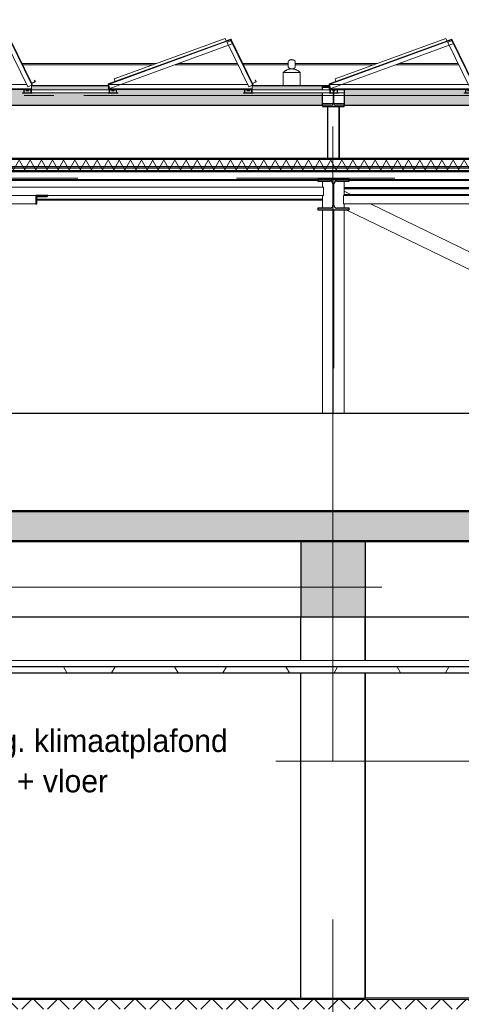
# Model space of a CAD drawing. Extents: x 50445 to 145605, y -10968 to 41989.
# Tile 314 of 338: x 116096 to 119762, y 15637 to 23803. Entities that reach past the tile are written whole.
import ezdxf

# ---------------------------------------------------------------- set-up
doc = ezdxf.new("R2010")
doc.units = 0
doc.header["$LTSCALE"] = 414.30304
doc.header["$MEASUREMENT"] = 0
for name, pattern in [('B0204', [6.8, 5, -0.6, 0.6, -0.6]), ('gestippeld', [6.35, 3.175, -3.175]), ('gestippeld_2_', [6.35, 3.175, -3.175]), ('stramien', [22.225, 12.7, -3.175, 3.175, -3.175])]:
    doc.linetypes.add(name, pattern=pattern)
doc.layers.get('0').update_dxf_attribs({"linetype": 'CONTINUOUS'})
for name, color, linetype, lineweight in [('A-CLNG-IDEN', 6, 'CONTINUOUS', 18), ('A-CLNG-PATT', 5, 'CONTINUOUS', 25), ('A-CLNG-SUSP', 5, 'CONTINUOUS', 25), ('A-DETL', 5, 'CONTINUOUS', 18), ('A-DETL-LLIN', 3, 'CONTINUOUS', 18), ('A-EQPM', 6, 'CONTINUOUS', 18), ('A-FLOR-OTLN', 6, 'CONTINUOUS', 18), ('A-FLOR-OVHD', 8, 'gestippeld_2_', 18), ('A-FLOR-PATT', 8, 'CONTINUOUS', 50), ('A-GENM', 6, 'CONTINUOUS', 18), ('A-ROOF', 4, 'CONTINUOUS', 18), ('A-ROOF-PATT', 8, 'CONTINUOUS', 18), ('E-EQPM', 4, 'CONTINUOUS', 18), ('I-WALL', 2, 'CONTINUOUS', 25), ('S-BEAM', 4, 'CONTINUOUS', 18), ('S-COLS', 6, 'CONTINUOUS', 18), ('S-COLS-HIDN', 5, 'gestippeld_2_', 18), ('S-GRID', 1, 'CONTINUOUS', 18)]:
    doc.layers.add(name, color=color, linetype=linetype, lineweight=lineweight)
doc.styles.add('Frutiger', font='txt', dxfattribs={"height": 186.571782})

# ---------------------------------------------------------------- blocks, each defined once
blk = doc.blocks.new('28_3B_staal - balk - IPE - IPE100-2490579-plotview doorsnede C C  -  1 op 100')
at = {"layer": 'S-BEAM', "lineweight": 25}
for p, q in [((23481.7, 21741.6), (21110.8, 21741.6)), ((21110.8, 21735.9), (23481.7, 21735.9)), ((24059.8, 21647.3), (26430.8, 21647.3)), ((24059.8, 21641.6), (26430.8, 21641.6))]:
    blk.add_line(p, q, dxfattribs=at)
blk = doc.blocks.new('27_KU_isolatie dak techniekruimte - 27_KU_isolatie dak techniekruimte-2506214-plotview doorsnede C C  -  1 op 100')
at = {"layer": 'A-ROOF-PATT'}
h = blk.add_hatch(dxfattribs=at)
h.set_pattern_fill('FP_16', color=256, style=0, pattern_type=2)
h.set_pattern_definition([(60, (33645.57, 9437.6), (-46.18203, 80.01037), []), (120, (33737.97, 9437.6), (-92.38203, 0.01037), [])])
h.paths.add_polyline_path([(48562.9, 21880.2), (48626.6, 21880.2), (48626.6, 21980.2), (20906.6, 21980.2), (20906.6, 21880.2), (48284.6, 21880.2)], flags=0)
at = {"layer": 'A-ROOF', "lineweight": 50}
for p, q in [((48626.6, 21980.2), (20906.6, 21980.2)), ((20906.6, 21880.2), (48626.6, 21880.2))]:
    blk.add_line(p, q, dxfattribs=at)
blk = doc.blocks.new('63_KU_standaard rij zonnepanelen - Type-V47-plotview doorsnede C C  -  1 op 100')
at = {"layer": 'A-GENM'}
for p, q in [((20166.1, 22972.3), (19151.2, 22603)), ((19152.9, 22598.3), (20167.8, 22967.6)), ((20138.5, 22947.3), (20140.7, 22948.4)), ((20138.5, 22947.3), (20318.2, 22578.8)), ((20140.7, 22948.4), (20167.2, 22961.3)), ((20166.1, 22972.3), (20166.7, 22970.5)), ((20166.7, 22970.5), (20167.8, 22967.6)), ((20167.2, 22961.3), (20169.9, 22962.6)), ((20167.8, 22967.6), (20168.8, 22964.8)), ((20168.8, 22964.8), (20169.6, 22962.5)), ((20169.9, 22962.6), (20172.6, 22963.9)), ((20169.9, 22962.6), (20349.7, 22594.1)), ((20172.6, 22963.9), (20174.4, 22964.8)), ((20354.1, 22596.3), (20174.4, 22964.8)), ((19164.9, 22565.4), (20179.7, 22934.7)), ((19151.9, 22601.1), (19151.2, 22603)), ((19152.9, 22598.3), (19151.9, 22601.1)), ((19153.9, 22595.4), (19152.9, 22598.3)), ((20309.4, 22597), (19153.3, 22597)), ((19153.3, 22594.5), (19153.3, 22596.9)), ((19153.3, 22565), (19153.3, 22594.5)), ((19153.3, 22562), (19153.3, 22565)), ((20347.3, 22562), (19153.3, 22562)), ((19153.3, 22559), (19153.3, 22562)), ((19153.3, 22557), (19153.3, 22559)), ((19153.3, 22557), (19160.9, 22557)), ((19164, 22567.7), (19153.9, 22595.4)), ((19183.6, 22557), (19160.9, 22557)), ((19160.9, 22557), (19160.9, 22529)), ((19162.9, 22529), (19162.9, 22555)), ((19162.9, 22555), (19181.6, 22555)), ((19164.9, 22565.4), (19164, 22567.7)), ((19181.6, 22555), (19181.6, 22545)), ((19181.6, 22545), (19200.3, 22545)), ((19183.6, 22557), (19198.3, 22557)), ((19183.6, 22547), (19183.6, 22557)), ((19198.3, 22547), (19183.6, 22547)), ((19220.9, 22557), (19198.3, 22557)), ((19198.3, 22557), (19198.3, 22547)), ((19200.3, 22545), (19200.3, 22555)), ((19200.3, 22555), (19218.9, 22555)), ((19218.9, 22555), (19218.9, 22529)), ((19220.9, 22557), (20284, 22557)), ((19220.9, 22529), (19220.9, 22557)), ((20306.7, 22557), (20284, 22557)), ((20284, 22557), (20284, 22529)), ((20286, 22529), (20286, 22555)), ((20286, 22555), (20304.7, 22555)), ((20304.7, 22555), (20304.7, 22545)), ((20304.7, 22545), (20323.4, 22545)), ((20306.7, 22557), (20321.4, 22557)), ((20306.7, 22547), (20306.7, 22557)), ((20321.4, 22547), (20306.7, 22547)), ((20320.4, 22579.9), (20318.2, 22578.8)), ((20347, 22592.8), (20320.4, 22579.9)), ((20344, 22557), (20321.4, 22557)), ((20321.4, 22557), (20321.4, 22547)), ((20323.4, 22545), (20323.4, 22555)), ((20323.4, 22555), (20342, 22555)), ((20342, 22555), (20342, 22529)), ((20344, 22557), (20347.3, 22557)), ((20344, 22529), (20344, 22557)), ((20349.7, 22594.1), (20347, 22592.8)), ((20347.3, 22592.9), (20347.3, 22565)), ((20347.3, 22565), (20347.3, 22562)), ((20347.3, 22562), (20347.3, 22559)), ((20347.3, 22559), (20347.3, 22557)), ((20352.3, 22595.4), (20349.7, 22594.1)), ((20354.1, 22596.3), (20352.3, 22595.4)), ((19150.9, 22529), (19150.9, 22527)), ((19150.9, 22527), (19230.9, 22527)), ((19160.9, 22529), (19158.9, 22529)), ((19218.9, 22529), (19162.9, 22529)), ((19230.9, 22529), (19220.9, 22529)), ((19230.9, 22527), (19230.9, 22529)), ((20284, 22529), (20274, 22529)), ((20274, 22529), (20274, 22527)), ((20274, 22527), (20354, 22527)), ((20342, 22529), (20286, 22529)), ((20354, 22529), (20344, 22529)), ((20354, 22527), (20354, 22529))]:
    blk.add_line(p, q, dxfattribs=at)
at = {"layer": 'E-EQPM'}
for p, q in [((20122.2, 22979.3), (19201.3, 22644.1)), ((20129.5, 22959), (20122.2, 22979.3)), ((20170.5, 22975), (20136.3, 22962.6)), ((20136.3, 22962.6), (20136.6, 22961.6)), ((20166.1, 22972.3), (20170, 22973.8)), ((20170, 22973.8), (20174.4, 22964.8)), ((20349.8, 22607.4), (20170.5, 22975)), ((19201.3, 22644.1), (19208.6, 22623.9)), ((20349.4, 22606.1), (20379.6, 22621.3)), ((20378.3, 22621.7), (20349.8, 22607.4)), ((20372.9, 22634.7), (20372, 22634.2)), ((20372, 22634.2), (20378.3, 22621.7)), ((20379.6, 22621.3), (20372.9, 22634.7))]:
    blk.add_line(p, q, dxfattribs=at)
blk = doc.blocks.new('63_KU_roostervloer tussen rij zonnepanelen - Type-2567565-plotview doorsnede C C  -  1 op 100')
at = {"layer": 'E-EQPM'}
for p, q in [((16680.6, 22554), (17325.6, 22554)), ((16680.6, 22529), (16680.6, 22554)), ((17325.6, 22529), (17325.6, 22554)), ((17325.6, 22529), (16680.6, 22529))]:
    blk.add_line(p, q, dxfattribs=at)
blk = doc.blocks.new('63_KU_standaard rij zonnepanelen - Type-2574595-plotview doorsnede C C  -  1 op 100')
at = {"layer": 'A-GENM'}
for p, q in [((16499.4, 22972.3), (15484.5, 22603)), ((15486.2, 22598.3), (16501.1, 22967.6)), ((16471.8, 22947.3), (16474, 22948.4)), ((16471.8, 22947.3), (16651.5, 22578.8)), ((16474, 22948.4), (16500.6, 22961.3)), ((16499.4, 22972.3), (16500.1, 22970.5)), ((16500.1, 22970.5), (16501.1, 22967.6)), ((16500.6, 22961.3), (16503.3, 22962.6)), ((16501.1, 22967.6), (16502.1, 22964.8)), ((16502.1, 22964.8), (16503, 22962.5)), ((16503.3, 22962.6), (16505.9, 22963.9)), ((16503.3, 22962.6), (16683, 22594.1)), ((16505.9, 22963.9), (16507.7, 22964.8)), ((16687.5, 22596.3), (16507.7, 22964.8)), ((15498.2, 22565.4), (16513.1, 22934.7)), ((15485.2, 22601.1), (15484.5, 22603)), ((15486.2, 22598.3), (15485.2, 22601.1)), ((15487.3, 22595.4), (15486.2, 22598.3)), ((16642.7, 22597), (15486.6, 22597)), ((15486.6, 22594.5), (15486.6, 22596.9)), ((15486.6, 22565), (15486.6, 22594.5)), ((15486.6, 22562), (15486.6, 22565)), ((16680.6, 22562), (15486.6, 22562)), ((15486.6, 22559), (15486.6, 22562)), ((15486.6, 22557), (15486.6, 22559)), ((15486.6, 22557), (15494.3, 22557)), ((15497.4, 22567.7), (15487.3, 22595.4)), ((15516.9, 22557), (15494.3, 22557)), ((15494.3, 22557), (15494.3, 22529)), ((15496.3, 22529), (15496.3, 22555)), ((15496.3, 22555), (15514.9, 22555)), ((15498.2, 22565.4), (15497.4, 22567.7)), ((15514.9, 22555), (15514.9, 22545)), ((15514.9, 22545), (15533.6, 22545)), ((15516.9, 22557), (15531.6, 22557)), ((15516.9, 22547), (15516.9, 22557)), ((15531.6, 22547), (15516.9, 22547)), ((15554.3, 22557), (15531.6, 22557)), ((15531.6, 22557), (15531.6, 22547)), ((15533.6, 22545), (15533.6, 22555)), ((15533.6, 22555), (15552.3, 22555)), ((15552.3, 22555), (15552.3, 22529)), ((15554.3, 22557), (16617.4, 22557)), ((15554.3, 22529), (15554.3, 22557)), ((16640, 22557), (16617.4, 22557)), ((16617.4, 22557), (16617.4, 22529)), ((16619.4, 22529), (16619.4, 22555)), ((16619.4, 22555), (16638, 22555)), ((16638, 22555), (16638, 22545)), ((16638, 22545), (16656.7, 22545)), ((16640, 22557), (16654.7, 22557)), ((16640, 22547), (16640, 22557)), ((16654.7, 22547), (16640, 22547)), ((16653.8, 22579.9), (16651.5, 22578.8)), ((16680.3, 22592.8), (16653.8, 22579.9)), ((16677.4, 22557), (16654.7, 22557)), ((16654.7, 22557), (16654.7, 22547)), ((16656.7, 22545), (16656.7, 22555)), ((16656.7, 22555), (16675.4, 22555)), ((16675.4, 22555), (16675.4, 22529)), ((16677.4, 22557), (16680.6, 22557)), ((16677.4, 22529), (16677.4, 22557)), ((16683, 22594.1), (16680.3, 22592.8)), ((16680.6, 22592.9), (16680.6, 22565)), ((16680.6, 22565), (16680.6, 22562)), ((16680.6, 22562), (16680.6, 22559)), ((16680.6, 22559), (16680.6, 22557)), ((16685.7, 22595.4), (16683, 22594.1)), ((16687.5, 22596.3), (16685.7, 22595.4)), ((15484.3, 22529), (15484.3, 22527)), ((15484.3, 22527), (15564.3, 22527)), ((15494.3, 22529), (15492.3, 22529)), ((15552.3, 22529), (15496.3, 22529)), ((15564.3, 22529), (15554.3, 22529)), ((15564.3, 22527), (15564.3, 22529)), ((16617.4, 22529), (16607.4, 22529)), ((16607.4, 22529), (16607.4, 22527)), ((16607.4, 22527), (16687.4, 22527)), ((16675.4, 22529), (16619.4, 22529)), ((16687.4, 22529), (16677.4, 22529)), ((16687.4, 22527), (16687.4, 22529))]:
    blk.add_line(p, q, dxfattribs=at)
at = {"layer": 'E-EQPM'}
for p, q in [((16455.5, 22979.3), (15534.6, 22644.1)), ((16462.9, 22959), (16455.5, 22979.3)), ((16503.9, 22975), (16469.6, 22962.6)), ((16469.6, 22962.6), (16469.9, 22961.6)), ((16499.4, 22972.3), (16503.4, 22973.8)), ((16503.4, 22973.8), (16507.7, 22964.8)), ((16683.2, 22607.4), (16503.9, 22975)), ((15534.6, 22644.1), (15542, 22623.9)), ((16682.7, 22606.1), (16713, 22621.3)), ((16711.6, 22621.7), (16683.2, 22607.4)), ((16706.2, 22634.7), (16705.3, 22634.2)), ((16705.3, 22634.2), (16711.6, 22621.7)), ((16713, 22621.3), (16706.2, 22634.7)), ((15492.3, 22554), (15494.3, 22554)), ((15496.2, 22554), (15514.9, 22554)), ((15523.8, 22554), (15531.6, 22554)), ((15533.6, 22554), (15552.3, 22554)), ((15554.3, 22554), (15610.8, 22554)), ((15610.8, 22529), (15564.3, 22529))]:
    blk.add_line(p, q, dxfattribs=at)
blk = doc.blocks.new('27_KA_Eurosafe kabel valbeveiliging - Type-5740309-plotview doorsnede C C  -  1 op 100')
at = {"layer": 'A-EQPM'}
for p, q in [((36053.6, 22772.4), (34936.1, 22772.4)), ((34940.9, 22762.4), (36026.2, 22762.4)), ((36205.8, 22762.4), (36729.5, 22762.4)), ((36724.6, 22772.4), (36233.3, 22772.4)), ((37145.5, 22772.4), (36769.4, 22772.4)), ((36774.3, 22762.4), (37145.6, 22762.4)), ((37203.8, 22762.4), (37859.5, 22762.4)), ((37887, 22772.4), (37203.9, 22772.4)), ((38039.2, 22762.4), (38562.8, 22762.4)), ((38557.9, 22772.4), (38066.7, 22772.4))]:
    blk.add_line(p, q, dxfattribs=at)
blk = doc.blocks.new('27_KA_Eurosafe constant force post bij zonnepanelen - Type-V93-plotview doorsnede C C  -  1 op 100')
at = {"layer": 'A-EQPM'}
for p, q in [((6108, 22698.5), (6108, 22587)), ((6112.7, 22698.5), (6108, 22698.5)), ((6149.6, 22698.5), (6113, 22698.5)), ((6149.6, 22698.5), (6153, 22698.5)), ((6178, 22698.5), (6152.9, 22698.5)), ((6203.1, 22698.5), (6178, 22698.5)), ((6203, 22698.5), (6206.4, 22698.5)), ((6243, 22698.5), (6206.5, 22698.5)), ((6248, 22698.5), (6243.4, 22698.5)), ((6248, 22587), (6248, 22698.5))]:
    blk.add_line(p, q, dxfattribs=at)
at = {"layer": 'A-EQPM', "flags": 128}
for points in [[(6148.6, 22790.3), (6149.7, 22791.5), (6150.7, 22792.6), (6151.8, 22793.7), (6153, 22794.7), (6154.1, 22795.7), (6155.4, 22796.6), (6156.6, 22797.5), (6157.9, 22798.3), (6159.2, 22799.1), (6160.6, 22799.8), (6162, 22800.5), (6163.4, 22801.1), (6164.8, 22801.7), (6166.3, 22802.2), (6167.7, 22802.6), (6169.2, 22803), (6170.7, 22803.3), (6172.2, 22803.6), (6173.7, 22803.8), (6175.3, 22803.9), (6176.8, 22804), (6178, 22804)], [(6178, 22804), (6179.5, 22804), (6181.1, 22803.9), (6182.6, 22803.7), (6184.1, 22803.5), (6185.6, 22803.2), (6187.1, 22802.9), (6188.6, 22802.5), (6190.1, 22802.1), (6191.5, 22801.5), (6193, 22801), (6194.4, 22800.3), (6195.7, 22799.7), (6197.1, 22798.9), (6198.4, 22798.1), (6199.7, 22797.3), (6200.9, 22796.4), (6202.1, 22795.5), (6203.3, 22794.5), (6204.4, 22793.4), (6205.5, 22792.4), (6206.6, 22791.2), (6207.4, 22790.3)], [(6108.2, 22698.5), (6111.1, 22701.3), (6114.1, 22703.9), (6117.3, 22706.4), (6120.5, 22708.8), (6123.8, 22711), (6127.1, 22713.1), (6130.6, 22715.1), (6134.1, 22717), (6137.7, 22718.7), (6141.4, 22720.2), (6145.2, 22721.6), (6148.9, 22722.8), (6152.8, 22723.9), (6156.7, 22724.9), (6160.6, 22725.7), (6164.5, 22726.3), (6168.5, 22726.8), (6172.4, 22727.1), (6176.4, 22727.2), (6178, 22727.2)], [(6178, 22727.2), (6176.5, 22727.3), (6174.9, 22727.4), (6173.4, 22727.5), (6171.9, 22727.7), (6170.4, 22728), (6168.9, 22728.3), (6167.4, 22728.7), (6165.9, 22729.2), (6164.5, 22729.7), (6163.1, 22730.3), (6161.7, 22730.9), (6160.3, 22731.6), (6158.9, 22732.3), (6157.6, 22733.1), (6156.3, 22733.9), (6155.1, 22734.8), (6153.9, 22735.8), (6152.7, 22736.8), (6151.6, 22737.8), (6150.5, 22738.9), (6149.4, 22740), (6149.1, 22740.4)], [(6206.9, 22740.4), (6205.9, 22739.2), (6204.8, 22738.1), (6203.7, 22737.1), (6202.5, 22736.1), (6201.3, 22735.1), (6200.1, 22734.2), (6198.8, 22733.4), (6197.5, 22732.6), (6196.2, 22731.8), (6194.8, 22731.1), (6193.4, 22730.5), (6192, 22729.9), (6190.5, 22729.4), (6189.1, 22728.9), (6187.6, 22728.5), (6186.1, 22728.1), (6184.6, 22727.8), (6183.1, 22727.6), (6181.6, 22727.4), (6180, 22727.3), (6178.5, 22727.2), (6178, 22727.2)], [(6178, 22727.2), (6182, 22727.2), (6186, 22726.9), (6189.9, 22726.5), (6193.9, 22725.9), (6197.8, 22725.2), (6201.7, 22724.3), (6205.6, 22723.3), (6209.4, 22722.1), (6213.1, 22720.8), (6216.8, 22719.3), (6220.5, 22717.6), (6224, 22715.9), (6227.5, 22713.9), (6230.9, 22711.9), (6234.3, 22709.7), (6237.5, 22707.4), (6240.7, 22704.9), (6243.7, 22702.3), (6246.6, 22699.6), (6247.8, 22698.5)]]:
    blk.add_lwpolyline(points, dxfattribs=at)
at = {"layer": 'A-EQPM'}
for points in [[(6148.7, 22790), (6148.7, 22789.5), (6148.7, 22787.5), (6148.7, 22781.7), (6148.8, 22774.1), (6148.9, 22768.3), (6148.9, 22765.4)], [(6207.1, 22765.4), (6207.2, 22768.3), (6207.2, 22774.1), (6207.3, 22781.7), (6207.3, 22787.5), (6207.3, 22789.5), (6207.4, 22790)], [(6148.9, 22765.4), (6148.9, 22762.4), (6149, 22756.6), (6149, 22749), (6149.1, 22743.2), (6149.1, 22741.2), (6149.1, 22740.7)], [(6206.9, 22740.7), (6206.9, 22741.2), (6206.9, 22743.2), (6207, 22749), (6207, 22756.6), (6207.1, 22762.4), (6207.1, 22765.4)]]:
    blk.add_open_spline(points, degree=3, dxfattribs=at)
blk = doc.blocks.new('3073_04 constructie_abt_export 08-11-2012_rvt-1-plotview doorsnede C C  -  1 op 100')
at = {"layer": 'A-FLOR-PATT', "lineweight": 18}
blk.add_hatch(color=7, dxfattribs=at).paths.add_polyline_path([(31916.6, 18810), (43516.6, 18810), (43516.6, 19060), (31916.6, 19060), (31916.6, 18873.9)], flags=0)
at = {"layer": 'S-COLS', "lineweight": 5}
blk.add_hatch(color=256, dxfattribs=at).paths.add_polyline_path([(37249.6, 18180), (37783.6, 18180), (37783.6, 18810), (37249.6, 18810), (37249.6, 18587.7)], flags=0)
at = {"layer": 'A-FLOR-OTLN', "color": 90, "lineweight": 50}
for p, q in [((43516.6, 19060), (31916.6, 19060)), ((31916.6, 18810), (43516.6, 18810))]:
    blk.add_line(p, q, dxfattribs=at)
at = {"layer": 'S-COLS', "color": 250, "lineweight": 25}
for p, q in [((37249.6, 18810), (37249.6, 18180)), ((37783.6, 18810), (37783.6, 18180))]:
    blk.add_line(p, q, dxfattribs=at)
blk = doc.blocks.new('28_ABT-C_staal_HFLeq_ligger - HFLeq70x70x7-V25-plotview doorsnede C C  -  1 op 100')
at = {"layer": 'S-BEAM', "lineweight": 5}
blk.add_hatch(color=256, dxfattribs=at).paths.add_polyline_path([(23392.7, 21677), (23491.6, 21677), (23491.6, 21747), (23486.7, 21746.9), (23481.7, 21742.5), (23481.4, 21691), (23479, 21687.4), (23474.5, 21684.9), (23469, 21684), (23396.3, 21683.6), (23392.7, 21679.5)], flags=0)
at = {"layer": 'S-BEAM', "color": 250, "lineweight": 25}
for p, q in [((23481.7, 21742.5), (23481.7, 21693)), ((23491.6, 21747), (23488.1, 21747)), ((23491.6, 21677), (23491.6, 21747)), ((23392.7, 21679.5), (23392.7, 21677)), ((23392.7, 21677), (23491.6, 21677)), ((23469, 21684), (23399, 21684))]:
    blk.add_line(p, q, dxfattribs=at)
at = {"layer": 'S-BEAM', "color": 170, "lineweight": 5}
for p, q in [((26438, 21747), (23491.6, 21747)), ((26438, 21747), (26438, 21677)), ((23491.6, 21677), (23770.8, 21677)), ((24148.9, 21677), (26438, 21677))]:
    blk.add_line(p, q, dxfattribs=at)
at = {"layer": 'S-BEAM', "color": 250, "lineweight": 25, "flags": 128}
for points in [[(23488.1, 21747), (23486.7, 21746.9), (23485.4, 21746.6), (23484.1, 21746), (23483.1, 21745.3), (23482.4, 21744.5), (23481.9, 21743.5), (23481.7, 21742.5)], [(23399, 21684), (23397.6, 21683.9), (23396.3, 21683.6), (23395, 21683), (23394, 21682.3), (23393.3, 21681.5), (23392.8, 21680.5), (23392.7, 21679.5)], [(23481.7, 21693), (23481.4, 21691), (23480.5, 21689.1), (23479, 21687.4), (23477, 21686), (23474.5, 21684.9), (23471.9, 21684.2), (23469, 21684)]]:
    blk.add_lwpolyline(points, dxfattribs=at)
blk = doc.blocks.new('28_ABT-C_staal_HEA_kolom - HEA180-3038474-plotview doorsnede C C  -  1 op 100')
at = {"layer": 'S-COLS', "color": 170, "lineweight": 5}
for p, q in [((37430.764048, 21797.5), (37430.764048, 21747)), ((37610.764048, 21797.5), (37610.764048, 21677)), ((37430.764048, 21677), (37430.764048, 21572.5)), ((37430.764048, 21560), (37430.764048, 19870)), ((37610.764048, 21607), (37610.764048, 21572.5)), ((37610.764048, 21560), (37610.764048, 19870))]:
    blk.add_line(p, q, dxfattribs=at)
at = {"layer": 'S-COLS-HIDN', "color": 170, "linetype": 'gestippeld', "lineweight": 5}
for p, q in [((37517.764048, 19870), (37517.764048, 21560)), ((37523.764048, 21560), (37523.764048, 19870))]:
    blk.add_line(p, q, dxfattribs=at)
blk = doc.blocks.new('28_ABT-C_staal_UNP_ligger - UNP160-2652457-plotview doorsnede C C  -  1 op 100')
at = {"layer": 'S-BEAM', "color": 170, "linetype": 'gestippeld', "lineweight": 5}
for p, q in [((37431.3, 22574.5), (37486.6, 22574.5)), ((37431.3, 22439.5), (37517.3, 22439.5)), ((37524.2, 22439.5), (37610.8, 22439.5))]:
    blk.add_line(p, q, dxfattribs=at)
blk = doc.blocks.new('28_ABT-C_staal_HEA_ligger - HEA260-3033398-plotview doorsnede C C  -  1 op 100')
at = {"layer": 'S-BEAM', "lineweight": 5}
blk.add_hatch(color=256, dxfattribs=at).paths.add_polyline_path([(26577.9, 21560), (26650.8, 21560), (26650.8, 21572.5), (26548.5, 21572.5), (26536.5, 21575.7), (26527.7, 21584.5), (26524.5, 21596.5), (26524.5, 21773.5), (26527.7, 21785.5), (26536.5, 21794.3), (26548.5, 21797.5), (26650.8, 21797.5), (26650.8, 21810), (26390.8, 21810), (26390.8, 21797.5), (26493, 21797.5), (26505, 21794.3), (26513.8, 21785.5), (26517, 21773.5), (26515.9, 21592.3), (26513.8, 21584.5), (26505, 21575.7), (26493, 21572.5), (26390.8, 21572.5), (26390.8, 21560)], flags=0)
at = {"layer": 'S-BEAM', "color": 250, "lineweight": 25}
for p, q in [((26650.8, 21810), (26390.8, 21810)), ((26390.8, 21810), (26390.8, 21797.5)), ((26650.8, 21797.5), (26650.8, 21810)), ((26390.8, 21797.5), (26493, 21797.5)), ((26517, 21773.5), (26517, 21596.5)), ((26524.5, 21596.5), (26524.5, 21773.5)), ((26548.5, 21797.5), (26650.8, 21797.5)), ((26493, 21572.5), (26390.8, 21572.5)), ((26390.8, 21572.5), (26390.8, 21560)), ((26390.8, 21560), (26650.8, 21560)), ((26650.8, 21572.5), (26548.5, 21572.5)), ((26650.8, 21560), (26650.8, 21572.5))]:
    blk.add_line(p, q, dxfattribs=at)
for centre, start, end in [((26493, 21773.5), 0, 90), ((26548.5, 21773.5), 90, 180), ((26493, 21596.5), 270, 0), ((26548.5, 21596.5), 180, 270)]:
    blk.add_arc(centre, 24, start, end, dxfattribs=at)
blk = doc.blocks.new('28_ABT-C_staal_HEA_ligger - HEA140-V30-plotview doorsnede C C  -  1 op 100')
at = {"layer": 'S-BEAM', "linetype": 'B0204', "lineweight": 5}
blk.add_line((32110.8, 21743.5), (34482.9, 21743.5), dxfattribs=at)
at = {"layer": 'S-BEAM', "color": 170, "lineweight": 5}
for p, q in [((37390.8, 21801.5), (32150.8, 21801.5)), ((32110.8, 21685.5), (34475.9, 21685.5))]:
    blk.add_line(p, q, dxfattribs=at)
blk = doc.blocks.new('28_ABT-C_staal_HEA_ligger - HEA140-2312915-plotview doorsnede C C  -  1 op 100')
at = {"layer": 'S-BEAM', "linetype": 'B0204', "lineweight": 5}
blk.add_line((28982.9, 21743.5), (26610.8, 21743.5), dxfattribs=at)
at = {"layer": 'S-BEAM', "color": 170, "lineweight": 5}
for p, q in [((31890.8, 21801.5), (26650.8, 21801.5)), ((26610.8, 21685.5), (28975.9, 21685.5))]:
    blk.add_line(p, q, dxfattribs=at)
blk = doc.blocks.new('28_ABT-C_staal_SHS_HF__kolom - SHS100x100x5-3034198-plotview doorsnede C C  -  1 op 100')
at = {"layer": 'S-COLS', "color": 170, "linetype": 'gestippeld', "lineweight": 5}
for p, q in [((20975.8, 21980.2), (20975.8, 22416)), ((21065.8, 21980.2), (21065.8, 22416))]:
    blk.add_line(p, q, dxfattribs=at)
blk = doc.blocks.new('28_ABT-C_staal_HEA_ligger - HEA180-2652569-plotview doorsnede C C  -  1 op 100')
at = {"layer": 'S-BEAM', "lineweight": 5}
h = blk.add_hatch(color=256, dxfattribs=at)
h.paths.add_polyline_path([(9930.8, 22416), (10110.8, 22416), (10110.8, 22425.5), (10038.8, 22425.5), (10028.2, 22429.9), (10023.8, 22440.5), (10023.8, 22527), (10017.8, 22527), (10017.8, 22440.5), (10013.4, 22429.9), (10002.8, 22425.5), (9930.8, 22425.5)], flags=0)
h.paths.add_polyline_path([(10017.8, 22529), (10023.8, 22529), (10022.9, 22545), (10017.8, 22545)], flags=0)
h.paths.add_polyline_path([(10017.8, 22547), (10023.8, 22547), (10023.5, 22557), (10017.8, 22557)], flags=0)
h.paths.add_polyline_path([(9984.8, 22577.5), (9986.6, 22577.5), (9986.6, 22587), (9930.8, 22587), (9930.8, 22577.5), (9950, 22577.5)], flags=0)
at = {"layer": 'S-BEAM', "color": 250, "lineweight": 25}
for p, q in [((9986.6, 22587), (9930.8, 22587)), ((9930.8, 22587), (9930.8, 22577.5)), ((9930.8, 22577.5), (9986.6, 22577.5)), ((10017.8, 22557), (10017.8, 22546.9)), ((10017.8, 22545), (10017.8, 22529)), ((10023.8, 22547), (10023.8, 22557)), ((10023.8, 22529), (10023.8, 22545)), ((10017.8, 22527), (10017.8, 22440.5)), ((10023.8, 22440.5), (10023.8, 22527)), ((10002.8, 22425.5), (9930.8, 22425.5)), ((9930.8, 22425.5), (9930.8, 22416)), ((9930.8, 22416), (10110.8, 22416)), ((10110.8, 22425.5), (10038.8, 22425.5)), ((10110.8, 22416), (10110.8, 22425.5))]:
    blk.add_line(p, q, dxfattribs=at)
for centre, start, end in [((10002.8, 22440.5), 270, 0), ((10038.8, 22440.5), 180, 270)]:
    blk.add_arc(centre, 15, start, end, dxfattribs=at)
blk = doc.blocks.new('28_ABT-C_staal_IPE_ligger - IPE160-V34-plotview doorsnede C C  -  1 op 100')
at = {"layer": 'S-BEAM', "lineweight": 5}
h = blk.add_hatch(color=256, dxfattribs=at)
h.paths.add_polyline_path([(24720.9, 22529), (24720.9, 22528.7), (24730.9, 22527)], flags=0)
h.paths.add_polyline_path([(22887.6, 22529), (22887.6, 22528.7), (22897.6, 22527)], flags=0)
h.paths.add_polyline_path([(21110.8, 22427), (26430.8, 22427), (26430.8, 22529), (25854, 22529), (25854, 22527), (25774, 22527), (25774, 22529), (25784, 22529), (25784, 22557), (24720.9, 22557), (24720.9, 22529), (24730.9, 22529), (24730.9, 22527), (24650.9, 22527), (24650.9, 22529), (24020.7, 22529), (24020.7, 22527), (23940.7, 22527), (23940.7, 22529), (23950.7, 22529), (23950.7, 22557), (22887.6, 22557), (22887.6, 22529), (22897.6, 22529), (22897.6, 22527), (22817.6, 22527), (22817.6, 22529), (22187.4, 22529), (22187.4, 22527), (22107.4, 22527), (22107.4, 22529), (22117.4, 22529), (22117.4, 22557), (21110.8, 22557), (21110.8, 22450.7)], flags=0)
h.paths.add_polyline_path([(22864.9, 22529), (22885.6, 22529), (22885.6, 22555), (22866.9, 22555), (22866.9, 22545), (22848.3, 22545), (22848.3, 22555), (22829.6, 22555), (22830.7, 22529), (22859.6, 22529)], flags=0)
h.paths.add_polyline_path([(24718.9, 22529), (24718.9, 22555), (24700.3, 22555), (24700.3, 22545), (24681.6, 22545), (24681.6, 22555), (24662.9, 22555), (24664, 22529), (24716.3, 22529)], flags=0)
h.paths.add_polyline_path([(25844, 22529), (25847.3, 22529.2), (25847.3, 22554), (26430.8, 22554), (26430.8, 22587), (25847.3, 22587), (25847, 22557), (25844, 22557), (25844, 22529.8)], flags=0)
h.paths.add_polyline_path([(23984.9, 22529), (24008.7, 22529), (24008.7, 22555), (23990, 22555), (23990, 22545), (23971.4, 22545), (23971.4, 22555), (23952.7, 22555), (23952.7, 22529), (23973.4, 22529)], flags=0)
h.paths.add_polyline_path([(25842, 22529), (25842, 22555), (25823.4, 22555), (25823.4, 22545), (25804.7, 22545), (25804.7, 22555), (25786, 22555), (25786, 22529), (25839.4, 22529)], flags=0)
h.paths.add_polyline_path([(24011.9, 22529), (24013.9, 22529.2), (24013.9, 22554), (24658.9, 22554), (24658.9, 22529), (24660.9, 22529), (24660.9, 22557), (24653.3, 22557), (24653.3, 22587), (24013.9, 22587), (24013.6, 22557), (24010.7, 22557), (24011.1, 22529)], flags=0)
h.paths.add_polyline_path([(22827.6, 22529), (22827.6, 22557), (22819.9, 22557), (22819.9, 22587), (22180.6, 22587), (22180.3, 22557), (22177.4, 22557), (22177.8, 22529), (22180.6, 22529.2), (22180.6, 22554), (22825.6, 22554), (22825.6, 22529)], flags=0)
h.paths.add_polyline_path([(22152.6, 22529), (22175.4, 22529), (22175.4, 22555), (22156.7, 22555), (22156.7, 22545), (22138, 22545), (22138, 22555), (22119.4, 22555), (22119.4, 22529), (22152.2, 22529)], flags=0)
h.paths.add_polyline_path([(25820.4, 22547), (25821.4, 22547), (25820.4, 22557), (25806.7, 22557), (25806.7, 22547), (25819.9, 22547)], flags=0)
h.paths.add_polyline_path([(23985.2, 22547), (23988, 22547), (23987.1, 22557), (23973.4, 22557), (23973.4, 22547), (23984.9, 22547)], flags=0)
h.paths.add_polyline_path([(22864.9, 22547), (22864.9, 22557), (22850.3, 22557), (22850.3, 22547)], flags=0)
h.paths.add_polyline_path([(24698.3, 22547), (24698.3, 22557), (24683.6, 22557), (24683.6, 22547)], flags=0)
h.paths.add_polyline_path([(22151.5, 22547), (22154.7, 22547), (22153.8, 22557), (22140, 22557), (22140, 22547)], flags=0)
at = {"layer": 'S-BEAM', "color": 250, "lineweight": 25}
for p, q in [((21110.8, 22557), (21110.8, 22427)), ((22819.9, 22587), (22180.6, 22587)), ((24653.3, 22587), (24013.9, 22587)), ((26430.8, 22587), (25847.3, 22587)), ((26430.8, 22554), (26430.8, 22587)), ((26430.8, 22427), (26430.8, 22529)), ((21110.8, 22427), (26430.8, 22427))]:
    blk.add_line(p, q, dxfattribs=at)
at = {"layer": 'S-BEAM', "linetype": 'B0204', "lineweight": 5}
blk.add_line((26520.8, 22507), (21020.8, 22507), dxfattribs=at)
blk = doc.blocks.new('28_ABT-C_staal_IPE_ligger - IPE160-V35-plotview doorsnede C C  -  1 op 100')
at = {"layer": 'S-BEAM', "lineweight": 5}
h = blk.add_hatch(color=256, dxfattribs=at)
h.paths.add_polyline_path([(30220.9, 22529), (30220.9, 22528.7), (30230.9, 22527)], flags=0)
h.paths.add_polyline_path([(28387.6, 22529), (28387.6, 22528.7), (28397.6, 22527)], flags=0)
h.paths.add_polyline_path([(26610.8, 22427), (31930.8, 22427), (31930.8, 22529), (31354, 22529), (31354, 22527), (31274, 22527), (31274, 22529), (31284, 22529), (31284, 22557), (30220.9, 22557), (30220.9, 22529), (30230.9, 22529), (30230.9, 22527), (30150.9, 22527), (30150.9, 22529), (29520.7, 22529), (29520.7, 22527), (29440.7, 22527), (29440.7, 22529), (29450.7, 22529), (29450.7, 22557), (28387.6, 22557), (28387.6, 22529), (28397.6, 22529), (28397.6, 22527), (28317.6, 22527), (28317.6, 22529), (27687.4, 22529), (27687.4, 22527), (27607.4, 22527), (27607.4, 22529), (27617.4, 22529), (27617.4, 22557), (26610.8, 22557), (26610.8, 22450.7)], flags=0)
h.paths.add_polyline_path([(28359.6, 22529), (28385.6, 22529), (28385.6, 22555), (28366.9, 22555), (28366.9, 22545), (28348.3, 22545), (28348.3, 22555), (28329.6, 22555), (28330.7, 22529), (28350.3, 22529)], flags=0)
h.paths.add_polyline_path([(29510.7, 22529), (29513.9, 22529.2), (29513.9, 22554), (30158.9, 22554), (30158.9, 22529), (30160.9, 22529), (30160.9, 22557), (30153.3, 22557), (30153.3, 22587), (29513.9, 22587), (29513.6, 22557), (29510.7, 22557), (29510.7, 22531.5)], flags=0)
h.paths.add_polyline_path([(31344.4, 22529), (31347.3, 22529.2), (31347.3, 22554), (31930.8, 22554), (31930.8, 22587), (31347.3, 22587), (31347, 22557), (31344, 22557), (31344, 22529)], flags=0)
h.paths.add_polyline_path([(29508.7, 22529), (29508.7, 22555), (29490, 22555), (29490, 22545), (29471.4, 22545), (29471.4, 22555), (29452.7, 22555), (29452.7, 22529), (29500, 22529)], flags=0)
h.paths.add_polyline_path([(30218.9, 22529), (30218.9, 22555), (30200.3, 22555), (30200.3, 22545), (30181.6, 22545), (30181.6, 22555), (30162.9, 22555), (30164, 22529), (30216.3, 22529)], flags=0)
h.paths.add_polyline_path([(31320.4, 22529), (31342, 22529), (31342, 22555), (31323.4, 22555), (31323.4, 22545), (31304.7, 22545), (31304.7, 22555), (31286, 22555), (31286, 22529), (31319.9, 22529)], flags=0)
h.paths.add_polyline_path([(28327.6, 22529), (28327.6, 22557), (28319.9, 22557), (28319.9, 22587), (27680.6, 22587), (27680.3, 22557), (27677.4, 22557), (27677.8, 22529), (27680.6, 22529.2), (27680.6, 22554), (28325.6, 22554), (28325.6, 22529)], flags=0)
h.paths.add_polyline_path([(27652.2, 22529), (27675.4, 22529), (27675.4, 22555), (27656.7, 22555), (27656.7, 22545), (27638, 22545), (27638, 22555), (27619.4, 22555), (27619.4, 22529), (27651.8, 22529)], flags=0)
h.paths.add_polyline_path([(31321.4, 22547), (31320.4, 22557), (31306.7, 22557), (31306.7, 22547), (31320.4, 22547)], flags=0)
h.paths.add_polyline_path([(29473.4, 22547), (29488, 22547), (29487.1, 22557), (29473.4, 22557), (29473.4, 22555)], flags=0)
h.paths.add_polyline_path([(30195.7, 22547), (30198.3, 22547), (30198.3, 22557), (30183.6, 22557), (30183.6, 22547)], flags=0)
h.paths.add_polyline_path([(28364.9, 22547), (28364.9, 22557), (28350.3, 22557), (28350.3, 22547)], flags=0)
h.paths.add_polyline_path([(27640, 22547), (27654.7, 22547), (27653.8, 22557), (27640, 22557), (27640, 22555)], flags=0)
at = {"layer": 'S-BEAM', "color": 250, "lineweight": 25}
for p, q in [((26610.8, 22557), (26610.8, 22427)), ((28319.9, 22587), (27680.6, 22587)), ((30153.3, 22587), (29513.9, 22587)), ((31930.8, 22587), (31347.3, 22587)), ((31930.8, 22554), (31930.8, 22587)), ((31930.8, 22427), (31930.8, 22529)), ((26610.8, 22427), (31930.8, 22427))]:
    blk.add_line(p, q, dxfattribs=at)
at = {"layer": 'S-BEAM', "linetype": 'B0204', "lineweight": 5}
blk.add_line((26520.8, 22507), (32020.8, 22507), dxfattribs=at)
blk = doc.blocks.new('28_ABT-C_staal_FLA_ligger - FLA130x12-3040896-plotview doorsnede C C  -  1 op 100')
at = {"layer": 'S-BEAM', "color": 170, "lineweight": 5}
for p, q in [((37658.7, 21689.4), (37610.8, 21712.6)), ((37627.5, 21560), (40216.6, 20304.6)), ((41410.8, 19870), (37828.5, 21607)), ((40218.2, 20303.8), (41112.8, 19870))]:
    blk.add_line(p, q, dxfattribs=at)
blk = doc.blocks.new('10844_ABT model nieuw_export 08-11-2012_rvt-1-plotview doorsnede C C  -  1 op 100')
at = {"layer": 'A-DETL-LLIN', "color": 170, "lineweight": 5}
blk.add_line((20930.8, 21905.4), (48610.8, 21905.4), dxfattribs=at)
at = {"layer": 'A-FLOR-OTLN', "color": 250, "lineweight": 25}
for p, q in [((48610.8, 21916), (20930.8, 21916)), ((20930.8, 21810), (48610.8, 21810))]:
    blk.add_line(p, q, dxfattribs=at)
at = {"layer": 'A-FLOR-OVHD', "color": 170, "linetype": 'gestippeld', "lineweight": 5}
blk.add_line((20930.8, 21820.6), (48610.8, 21820.6), dxfattribs=at)
at = {"layer": 'S-BEAM', "color": 170, "lineweight": 5}
for p, q in [((37431.3, 22427), (37506.4, 22427)), ((37535.1, 22427), (37610.8, 22427))]:
    blk.add_line(p, q, dxfattribs=at)
at = {"layer": 'S-COLS', "color": 170, "lineweight": 5}
for p, q in [((37470.8, 22416), (37470.8, 21980.2)), ((37570.8, 21980.2), (37570.8, 22416))]:
    blk.add_line(p, q, dxfattribs=at)
at = {"color": 170, "lineweight": 5}
for name, p in [('28_ABT-C_staal_UNP_ligger - UNP160-2652457-plotview doorsnede C C  -  1 op 100', (0, 0)), ('28_ABT-C_staal_IPE_ligger - IPE160-V34-plotview doorsnede C C  -  1 op 100', (11000, 0)), ('28_ABT-C_staal_HEA_ligger - HEA180-2652569-plotview doorsnede C C  -  1 op 100', (27500, 0)), ('28_ABT-C_staal_IPE_ligger - IPE160-V35-plotview doorsnede C C  -  1 op 100', (11000, 0)), ('28_ABT-C_staal_SHS_HF__kolom - SHS100x100x5-3034198-plotview doorsnede C C  -  1 op 100', (16500, 0)), ('28_ABT-C_staal_HEA_ligger - HEA260-3033398-plotview doorsnede C C  -  1 op 100', (11000, 0)), ('28_ABT-C_staal_HEA_ligger - HEA140-V30-plotview doorsnede C C  -  1 op 100', (0, 0)), ('28_ABT-C_staal_HFLeq_ligger - HFLeq70x70x7-V25-plotview doorsnede C C  -  1 op 100', (11000, 0)), ('28_ABT-C_staal_HEA_kolom - HEA180-3038474-plotview doorsnede C C  -  1 op 100', (0, 0)), ('28_ABT-C_staal_HEA_ligger - HEA140-2312915-plotview doorsnede C C  -  1 op 100', (11000, 0)), ('28_ABT-C_staal_FLA_ligger - FLA130x12-3040896-plotview doorsnede C C  -  1 op 100', (0, 0))]:
    blk.add_blockref(name, p, dxfattribs=at)
at = {"color": 170, "lineweight": 5, "rotation": 180}
for p in [(58541.5, 43354), (64041.5, 43354)]:
    blk.add_blockref('28_ABT-C_staal_HFLeq_ligger - HFLeq70x70x7-V25-plotview doorsnede C C  -  1 op 100', p, dxfattribs=at)

msp = doc.modelspace()

# ---------------------------------------------------------------- hatches: boundary and pattern name
at = {"layer": 'A-CLNG-PATT', "lineweight": 18}
h = msp.add_hatch(dxfattribs=at)
h.set_pattern_fill('FP_21', color=256, angle=150, style=0, pattern_type=2)
h.set_pattern_definition([(60, (114825.1, 10064.8), (-692.82, 400), []), (120, (114825.1, 10064.8), (-692.82, -400), [])])
h.paths.add_polyline_path([(86324.1, 18387.2), (123568.1, 18387.2), (123568.1, 18437.2), (86324.1, 18437.2)], flags=0)
h.paths.add_polyline_path([(134568.5, 18387.2), (134568.5, 18437.2), (130323.3, 18437.2), (130323.3, 18387.2), (134473.4, 18387.2)], flags=0)
h.paths.add_polyline_path([(123668.1, 18387.2), (123668.5, 18387.2), (123668.1, 18396.4)], flags=0)
at = {"layer": 'A-FLOR-PATT', "lineweight": 18}
h = msp.add_hatch(dxfattribs=at)
h.set_pattern_fill('FP_6', color=256, angle=135, style=0, pattern_type=2)
h.set_pattern_definition([(45, (114825.1, 10064.78), (-106.066, 106.066), []), (135, (114825.1, 10064.78), (-106.066, -106.066), [])])
h.paths.add_polyline_path([(108870.6, 15597.2), (124314.2, 15597.2), (124314.2, 15677.2), (85546.1, 15677.2), (85546.1, 15597.2), (107757.4, 15597.2)], flags=0)
h.paths.add_polyline_path([(135366.1, 15597.2), (135365.8, 15677.2), (129430.2, 15677.2), (129430.2, 15597.2), (135030, 15597.2)], flags=0)

# ---------------------------------------------------------------- linework, layer by layer
at = {"layer": 'A-CLNG-IDEN'}
msp.add_line((119997.4, 17654.2), (118221.9, 17654.2), dxfattribs=at)
at = {"layer": 'A-CLNG-SUSP'}
for p, q in [((123568.1, 18437.2), (86324.1, 18437.2)), ((86324.1, 18387.2), (123568.1, 18387.2))]:
    msp.add_line(p, q, dxfattribs=at)
at = {"layer": 'A-DETL', "linetype": 'stramien'}
for p, q in [((137516.8, 19727.2), (76916.8, 19727.2)), ((137516.8, 19097.2), (76916.8, 19097.2)), ((129716.8, 15687.2), (76916.8, 15687.2))]:
    msp.add_line(p, q, dxfattribs=at)
at = {"layer": 'A-FLOR-OTLN'}
for p, q in [((107973.1, 15687.2), (123919.1, 15687.2)), ((124314.2, 15677.2), (96806.1, 15677.2))]:
    msp.add_line(p, q, dxfattribs=at)
at = {"layer": 'A-GENM'}
msp.add_line((112566.9, 18487.2), (122991.4, 18487.2), dxfattribs=at)
at = {"layer": 'I-WALL'}
for p, q in [((129589.1, 20537.2), (112865.5, 20537.2)), ((122252.8, 18847.2), (112909.1, 18847.2)), ((118429.1, 18487.2), (118429.1, 18847.2)), ((118963.1, 18847.2), (118963.1, 18487.2)), ((118963.1, 18487.2), (118963.1, 18847.2)), ((118429.1, 15687.2), (118429.1, 18387.2)), ((118963.1, 18387.2), (118963.1, 15687.2)), ((118963.1, 15687.2), (118963.1, 18387.2)), ((112909.1, 15687.2), (118963.1, 15687.2)), ((122472.8, 15687.2), (118963.1, 15687.2))]:
    msp.add_line(p, q, dxfattribs=at)
at = {"layer": 'S-BEAM', "lineweight": 25}
for p, q in [((116239.3, 22314.5), (118610.3, 22314.5)), ((116239.3, 22308.8), (118610.3, 22308.8))]:
    msp.add_line(p, q, dxfattribs=at)
at = {"layer": 'S-GRID', "linetype": 'stramien'}
msp.add_line((118696.1, -9967.8), (118696.1, 31258.5), dxfattribs=at)

# ---------------------------------------------------------------- block references
at = {"lineweight": 5}
for name in ['10844_ABT model nieuw_export 08-11-2012_rvt-1-plotview doorsnede C C  -  1 op 100', '3073_04 constructie_abt_export 08-11-2012_rvt-1-plotview doorsnede C C  -  1 op 100']:
    msp.add_blockref(name, (81179.5, 667.2), dxfattribs=at)
at = {"layer": 'A-EQPM'}
for name, p in [('27_KA_Eurosafe kabel valbeveiliging - Type-5740309-plotview doorsnede C C  -  1 op 100', (81179.5, 667.2)), ('27_KA_Eurosafe constant force post bij zonnepanelen - Type-V93-plotview doorsnede C C  -  1 op 100', (112176.2, 667.2))]:
    msp.add_blockref(name, p, dxfattribs=at)
at = {"layer": 'A-ROOF'}
msp.add_blockref('27_KU_isolatie dak techniekruimte - 27_KU_isolatie dak techniekruimte-2506214-plotview doorsnede C C  -  1 op 100', (81179.5, 667.2), dxfattribs=at)
at = {"layer": 'E-EQPM'}
for name, p in [('63_KU_standaard rij zonnepanelen - Type-V47-plotview doorsnede C C  -  1 op 100', (95846.2, 667.2)), ('63_KU_standaard rij zonnepanelen - Type-V47-plotview doorsnede C C  -  1 op 100', (97679.5, 667.2)), ('63_KU_standaard rij zonnepanelen - Type-2574595-plotview doorsnede C C  -  1 op 100', (103179.5, 667.2)), ('63_KU_roostervloer tussen rij zonnepanelen - Type-2567565-plotview doorsnede C C  -  1 op 100', (99512.9, 667.2)), ('63_KU_roostervloer tussen rij zonnepanelen - Type-2567565-plotview doorsnede C C  -  1 op 100', (101346.2, 667.2))]:
    msp.add_blockref(name, p, dxfattribs=at)
at = {"layer": 'S-BEAM'}
msp.add_blockref('28_3B_staal - balk - IPE - IPE100-2490579-plotview doorsnede C C  -  1 op 100', (97679.5, 667.2), dxfattribs=at)

# ---------------------------------------------------------------- texts
at = {"layer": 'A-CLNG-IDEN', "char_height": 186.572, "attachment_point": 1, "line_spacing_factor": 1.017696, "style": 'Frutiger'}
for s, insert, width in [('Inteco o.g. klimaatplafond', (114979.4, 17916.3), 3891), ('2700 mm + vloer', (114963.8, 17581.7), 2436)]:
    msp.add_mtext(s, dxfattribs=dict(at, insert=insert, width=width))

doc.saveas('drawing.dxf')
